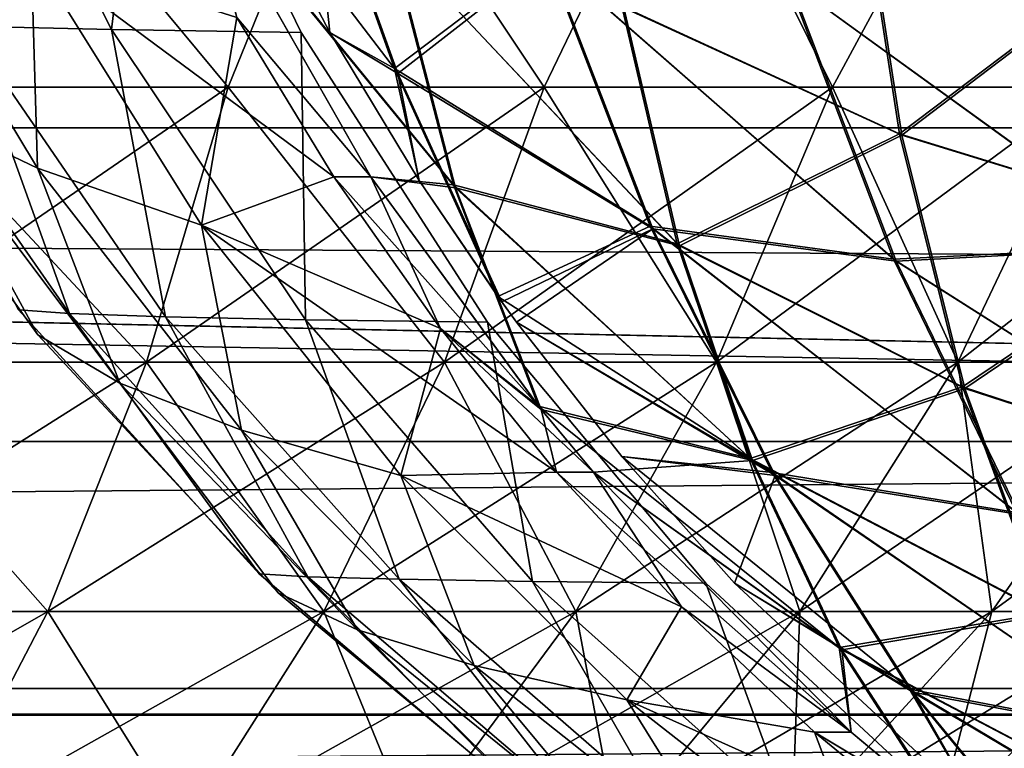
# Model space of a CAD drawing. Header units: millimetres. Extents: x -125 to 125, y -4 to 54.
# Tile 475 of 612: x 72.627 to 73.331, y -1.565 to -1.044. Entities that reach past the tile are written whole.
import ezdxf

# ---------------------------------------------------------------- set-up
doc = ezdxf.new("R2010")
doc.units = ezdxf.units.MM
doc.header["$LTSCALE"] = 65.185185
for name, color, linetype in [('10', 7, 'CONTINUOUS'), ('103', 7, 'CONTINUOUS'), ('104', 7, 'CONTINUOUS'), ('169', 7, 'CONTINUOUS'), ('171', 7, 'CONTINUOUS'), ('173', 7, 'CONTINUOUS'), ('175', 7, 'CONTINUOUS'), ('18', 7, 'CONTINUOUS'), ('209', 7, 'CONTINUOUS'), ('22', 7, 'CONTINUOUS'), ('8', 7, 'CONTINUOUS'), ('83', 7, 'CONTINUOUS'), ('84', 7, 'CONTINUOUS'), ('85', 7, 'CONTINUOUS'), ('91', 7, 'CONTINUOUS'), ('92', 7, 'CONTINUOUS'), ('95', 7, 'CONTINUOUS'), ('96', 7, 'CONTINUOUS'), ('97', 7, 'CONTINUOUS')]:
    doc.layers.add(name, color=color, linetype=linetype)

msp = doc.modelspace()

# ---------------------------------------------------------------- linework, layer by layer
at = {"layer": '10', "color": 7, "linetype": 'Continuous'}
for points in [[(123.90095, 0, -124.9), (-123.83451, -1.52181, -124.83356), (-123.90095, 0, -124.9), (123.90095, 0, -124.9)], [(123.83451, -1.52181, -124.83356), (-123.83451, -1.52181, -124.83356), (123.90095, 0, -124.9), (123.83451, -1.52181, -124.83356)]]:
    msp.add_3dface(points, dxfattribs=at)
at = {"layer": '103', "color": 7, "linetype": 'Continuous'}
for points in [[(72.89486, -1.07883, -110.74459), (72.7912, -0.94301, -110.71435), (72.8315, -0.90139, -110.84045), (72.89486, -1.07883, -110.74459)], [(72.89486, -1.07883, -110.74459), (72.8315, -0.90139, -110.84045), (73.00274, -0.99701, -111.00922), (72.89486, -1.07883, -110.74459)], [(72.84867, -1.05306, -110.68754), (72.7912, -0.94301, -110.71435), (72.89486, -1.07883, -110.74459), (72.84867, -1.05306, -110.68754)], [(73.07764, -1.19153, -110.89558), (72.89486, -1.07883, -110.74459), (73.00274, -0.99701, -111.00922), (73.07764, -1.19153, -110.89558)], [(73.07764, -1.19153, -110.89558), (73.00274, -0.99701, -111.00922), (73.25159, -1.21517, -111.077), (73.07764, -1.19153, -110.89558)], [(73.25159, -1.21517, -111.077), (73.00274, -0.99701, -111.00922), (73.17605, -1.01587, -111.19153), (73.25159, -1.21517, -111.077)], [(73.43793, -1.20582, -111.24943), (73.17605, -1.01587, -111.19153), (73.36481, -1.00675, -111.36018), (73.43793, -1.20582, -111.24943)], [(73.25159, -1.21517, -111.077), (73.17605, -1.01587, -111.19153), (73.43793, -1.20582, -111.24943), (73.25159, -1.21517, -111.077)], [(72.91235, -1.15887, -110.65783), (72.84867, -1.05306, -110.68754), (72.89486, -1.07883, -110.74459), (72.91235, -1.15887, -110.65783)], [(72.96871, -1.24172, -110.63153), (72.91235, -1.15887, -110.65783), (72.89486, -1.07883, -110.74459), (72.96871, -1.24172, -110.63153)], [(72.96871, -1.24172, -110.63153), (72.89486, -1.07883, -110.74459), (73.07764, -1.19153, -110.89558), (72.96871, -1.24172, -110.63153)], [(73.16483, -1.36756, -110.7623), (72.96871, -1.24172, -110.63153), (73.07764, -1.19153, -110.89558), (73.16483, -1.36756, -110.7623)], [(73.16483, -1.36756, -110.7623), (73.07764, -1.19153, -110.89558), (73.33957, -1.39608, -110.94257), (73.16483, -1.36756, -110.7623)], [(73.33957, -1.39608, -110.94257), (73.07764, -1.19153, -110.89558), (73.25159, -1.21517, -111.077), (73.33957, -1.39608, -110.94257)], [(73.52318, -1.38759, -111.1193), (73.25159, -1.21517, -111.077), (73.43793, -1.20582, -111.24943), (73.52318, -1.38759, -111.1193)], [(73.33957, -1.39608, -110.94257), (73.25159, -1.21517, -111.077), (73.52318, -1.38759, -111.1193), (73.33957, -1.39608, -110.94257)], [(72.98199, -1.26, -110.62534), (72.96871, -1.24172, -110.63153), (73.16483, -1.36756, -110.7623), (72.98199, -1.26, -110.62534)], [(73.0573, -1.35604, -110.5902), (72.98199, -1.26, -110.62534), (73.16483, -1.36756, -110.7623), (73.0573, -1.35604, -110.5902)], [(73.13799, -1.44662, -110.55255), (73.0573, -1.35604, -110.5902), (73.26295, -1.52239, -110.61143), (73.13799, -1.44662, -110.55255)], [(73.26295, -1.52239, -110.61143), (73.0573, -1.35604, -110.5902), (73.16483, -1.36756, -110.7623), (73.26295, -1.52239, -110.61143)], [(73.43866, -1.55587, -110.79029), (73.16483, -1.36756, -110.7623), (73.33957, -1.39608, -110.94257), (73.43866, -1.55587, -110.79029)], [(73.26295, -1.52239, -110.61143), (73.16483, -1.36756, -110.7623), (73.43866, -1.55587, -110.79029), (73.26295, -1.52239, -110.61143)], [(73.31416, -1.60994, -110.47035), (73.13799, -1.44662, -110.55255), (73.26295, -1.52239, -110.61143), (73.31416, -1.60994, -110.47035)], [(73.54735, -1.69211, -110.62247), (73.26295, -1.52239, -110.61143), (73.43866, -1.55587, -110.79029), (73.54735, -1.69211, -110.62247)], [(73.37126, -1.65452, -110.44372), (73.31416, -1.60994, -110.47035), (73.26295, -1.52239, -110.61143), (73.37126, -1.65452, -110.44372)], [(73.37126, -1.65452, -110.44372), (73.26295, -1.52239, -110.61143), (73.54735, -1.69211, -110.62247), (73.37126, -1.65452, -110.44372)]]:
    msp.add_3dface(points, dxfattribs=at)
at = {"layer": '104', "color": 7, "linetype": 'Continuous'}
for points in [[(73.25743, -1.1265, -107.06693), (73.22699, -0.92898, -106.93484), (73.0587, -1.03553, -107.19433), (73.25743, -1.1265, -107.06693)], [(73.25743, -1.1265, -107.06693), (73.44013, -0.98793, -106.81491), (73.22699, -0.92898, -106.93484), (73.25743, -1.1265, -107.06693)], [(72.75458, -0.93997, -107.59963), (72.93853, -1.16402, -107.53258), (72.89242, -0.98665, -107.38208), (72.75458, -0.93997, -107.59963)], [(72.75458, -0.93997, -107.59963), (72.87791, -1.15625, -107.65062), (72.93853, -1.16402, -107.53258), (72.75458, -0.93997, -107.59963)], [(73.09851, -1.20545, -107.33111), (73.0587, -1.03553, -107.19433), (72.89242, -0.98665, -107.38208), (73.09851, -1.20545, -107.33111)], [(72.93853, -1.16402, -107.53258), (73.09851, -1.20545, -107.33111), (72.89242, -0.98665, -107.38208), (72.93853, -1.16402, -107.53258)], [(73.47271, -1.19235, -106.95345), (73.44013, -0.98793, -106.81491), (73.25743, -1.1265, -107.06693), (73.47271, -1.19235, -106.95345)], [(73.09851, -1.20545, -107.33111), (73.25743, -1.1265, -107.06693), (73.0587, -1.03553, -107.19433), (73.09851, -1.20545, -107.33111)], [(73.30261, -1.30743, -107.2173), (73.25743, -1.1265, -107.06693), (73.09851, -1.20545, -107.33111), (73.30261, -1.30743, -107.2173)], [(73.30261, -1.30743, -107.2173), (73.47271, -1.19235, -106.95345), (73.25743, -1.1265, -107.06693), (73.30261, -1.30743, -107.2173)], [(72.87791, -1.15625, -107.65062), (72.99957, -1.3226, -107.70092), (72.93853, -1.16402, -107.53258), (72.87791, -1.15625, -107.65062)], [(72.99957, -1.3226, -107.70092), (73.1507, -1.35904, -107.48226), (72.93853, -1.16402, -107.53258), (72.99957, -1.3226, -107.70092)], [(73.1507, -1.35904, -107.48226), (73.09851, -1.20545, -107.33111), (72.93853, -1.16402, -107.53258), (73.1507, -1.35904, -107.48226)], [(73.52118, -1.37861, -107.11158), (73.47271, -1.19235, -106.95345), (73.30261, -1.30743, -107.2173), (73.52118, -1.37861, -107.11158)], [(73.1507, -1.35904, -107.48226), (73.30261, -1.30743, -107.2173), (73.09851, -1.20545, -107.33111), (73.1507, -1.35904, -107.48226)], [(73.36187, -1.46917, -107.38379), (73.30261, -1.30743, -107.2173), (73.1507, -1.35904, -107.48226), (73.36187, -1.46917, -107.38379)], [(73.36187, -1.46917, -107.38379), (73.52118, -1.37861, -107.11158), (73.30261, -1.30743, -107.2173), (73.36187, -1.46917, -107.38379)], [(72.99957, -1.3226, -107.70092), (73.03713, -1.36732, -107.71645), (73.1507, -1.35904, -107.48226), (72.99957, -1.3226, -107.70092)], [(73.03713, -1.36732, -107.71645), (73.2146, -1.49437, -107.64587), (73.1507, -1.35904, -107.48226), (73.03713, -1.36732, -107.71645)], [(73.2146, -1.49437, -107.64587), (73.36187, -1.46917, -107.38379), (73.1507, -1.35904, -107.48226), (73.2146, -1.49437, -107.64587)], [(73.03713, -1.36732, -107.71645), (73.22139, -1.55301, -107.79263), (73.2146, -1.49437, -107.64587), (73.03713, -1.36732, -107.71645)], [(73.43437, -1.60938, -107.56399), (73.36187, -1.46917, -107.38379), (73.2146, -1.49437, -107.64587), (73.43437, -1.60938, -107.56399)], [(73.28979, -1.61025, -107.82091), (73.43437, -1.60938, -107.56399), (73.2146, -1.49437, -107.64587), (73.28979, -1.61025, -107.82091)], [(73.22139, -1.55301, -107.79263), (73.28979, -1.61025, -107.82091), (73.2146, -1.49437, -107.64587), (73.22139, -1.55301, -107.79263)]]:
    msp.add_3dface(points, dxfattribs=at)
at = {"layer": '169', "color": 7, "linetype": 'Continuous'}
for points in [[(62.82301, -1, 120.24887), (74.24528, -1, 120.30862), (66.13655, -1.12132, 120.3865), (62.82301, -1, 120.24887)], [(66.13655, -1.12132, 120.3865), (74.24528, -1, 120.30862), (76.92022, -1.12132, 120.44538), (66.13655, -1.12132, 120.3865)]]:
    msp.add_3dface(points, dxfattribs=at)
at = {"layer": '171', "color": 7, "linetype": 'Continuous'}
for points in [[(74.24528, -1, -120.30862), (62.82301, -1, -120.24887), (63.84413, -1.12132, -120.37513), (74.24528, -1, -120.30862)], [(75.13257, -1.12132, -120.435), (74.24528, -1, -120.30862), (63.84413, -1.12132, -120.37513), (75.13257, -1.12132, -120.435)]]:
    msp.add_3dface(points, dxfattribs=at)
at = {"layer": '173', "color": 7, "linetype": 'Continuous'}
for points in [[(63.84413, -1.12132, -120.37513), (54.72574, -1.34549, -120.58472), (76.61582, -1.34549, -120.69445), (63.84413, -1.12132, -120.37513)], [(75.13257, -1.12132, -120.435), (63.84413, -1.12132, -120.37513), (76.61582, -1.34549, -120.69445), (75.13257, -1.12132, -120.435)], [(54.72574, -1.34549, -120.58472), (54.89437, -1.54035, -120.86009), (76.61582, -1.34549, -120.69445), (54.72574, -1.34549, -120.58472)], [(54.89437, -1.54035, -120.86009), (76.8519, -1.54035, -120.97049), (76.61582, -1.34549, -120.69445), (54.89437, -1.54035, -120.86009)], [(54.89437, -1.54035, -120.86009), (55.07519, -1.7032, -121.15562), (76.8519, -1.54035, -120.97049), (54.89437, -1.54035, -120.86009)], [(55.07519, -1.7032, -121.15562), (77.10505, -1.7032, -121.26675), (76.8519, -1.54035, -120.97049), (55.07519, -1.7032, -121.15562)]]:
    msp.add_3dface(points, dxfattribs=at)
at = {"layer": '175', "color": 7, "linetype": 'Continuous'}
for points in [[(66.13655, -1.12132, 120.3865), (76.61582, -1.34549, 120.69445), (54.72574, -1.34549, 120.58472), (66.13655, -1.12132, 120.3865)], [(66.13655, -1.12132, 120.3865), (76.92022, -1.12132, 120.44538), (76.61582, -1.34549, 120.69445), (66.13655, -1.12132, 120.3865)], [(76.61582, -1.34549, 120.69445), (54.89437, -1.54035, 120.86009), (54.72574, -1.34549, 120.58472), (76.61582, -1.34549, 120.69445)], [(76.8519, -1.54035, 120.97049), (54.89437, -1.54035, 120.86009), (76.61582, -1.34549, 120.69445), (76.8519, -1.54035, 120.97049)], [(76.8519, -1.54035, 120.97049), (55.07519, -1.7032, 121.15562), (54.89437, -1.54035, 120.86009), (76.8519, -1.54035, 120.97049)], [(77.10505, -1.7032, 121.26675), (55.07519, -1.7032, 121.15562), (76.8519, -1.54035, 120.97049), (77.10505, -1.7032, 121.26675)]]:
    msp.add_3dface(points, dxfattribs=at)
at = {"layer": '18', "color": 7, "linetype": 'Continuous'}
for points in [[(-123.83451, -1.52181, -124.83356), (123.83451, -1.61564, -124.82048), (-123.83451, -1.61564, -124.82048), (-123.83451, -1.52181, -124.83356)], [(-123.83451, -1.52181, -124.83356), (123.83451, -1.52181, -124.83356), (123.83451, -1.61564, -124.82048), (-123.83451, -1.52181, -124.83356)]]:
    msp.add_3dface(points, dxfattribs=at)
at = {"layer": '209', "color": 7, "linetype": 'Continuous'}
for points in [[(72.77597, -1.09227, 5.38377), (72.53398, -1.09227, 5.2699), (72.60072, -0.88143, 5.19618), (72.77597, -1.09227, 5.38377)], [(72.53398, -1.09227, 9.2301), (72.77597, -1.09227, 9.11623), (72.60072, -0.88143, 9.30382), (72.53398, -1.09227, 9.2301)], [(72.86152, -0.88143, 5.32479), (72.77597, -1.09227, 5.38377), (72.60072, -0.88143, 5.19618), (72.86152, -0.88143, 5.32479)], [(72.60072, -0.88143, 9.30382), (72.77597, -1.09227, 9.11623), (72.86152, -0.88143, 9.17521), (72.60072, -0.88143, 9.30382)], [(73.00178, -1.09227, 5.52707), (72.77597, -1.09227, 5.38377), (72.86152, -0.88143, 5.32479), (73.00178, -1.09227, 5.52707)], [(72.77597, -1.09227, 9.11623), (73.00178, -1.09227, 8.97293), (72.86152, -0.88143, 9.17521), (72.77597, -1.09227, 9.11623)], [(73.1033, -0.88143, 5.48635), (73.00178, -1.09227, 5.52707), (72.86152, -0.88143, 5.32479), (73.1033, -0.88143, 5.48635)], [(72.86152, -0.88143, 9.17521), (73.00178, -1.09227, 8.97293), (73.1033, -0.88143, 9.01365), (72.86152, -0.88143, 9.17521)], [(73.20785, -1.09227, 5.69755), (73.00178, -1.09227, 5.52707), (73.1033, -0.88143, 5.48635), (73.20785, -1.09227, 5.69755)], [(73.00178, -1.09227, 8.97293), (73.20785, -1.09227, 8.80245), (73.1033, -0.88143, 9.01365), (73.00178, -1.09227, 8.97293)], [(73.1033, -0.88143, 9.01365), (73.20785, -1.09227, 8.80245), (73.32192, -0.88143, 8.82192), (73.1033, -0.88143, 9.01365)], [(73.32192, -0.88143, 5.67808), (73.20785, -1.09227, 5.69755), (73.1033, -0.88143, 5.48635), (73.32192, -0.88143, 5.67808)], [(73.39093, -1.09227, 5.89251), (73.20785, -1.09227, 5.69755), (73.32192, -0.88143, 5.67808), (73.39093, -1.09227, 5.89251)], [(73.20785, -1.09227, 8.80245), (73.39093, -1.09227, 8.60749), (73.32192, -0.88143, 8.82192), (73.20785, -1.09227, 8.80245)], [(73.32192, -0.88143, 8.82192), (73.39093, -1.09227, 8.60749), (73.51365, -0.88143, 8.6033), (73.32192, -0.88143, 8.82192)], [(73.51365, -0.88143, 5.8967), (73.39093, -1.09227, 5.89251), (73.32192, -0.88143, 5.67808), (73.51365, -0.88143, 5.8967)], [(72.71758, -1.28872, 5.48997), (72.48936, -1.28872, 5.38258), (72.77597, -1.09227, 5.38377), (72.71758, -1.28872, 5.48997)], [(72.77597, -1.09227, 5.38377), (72.48936, -1.28872, 5.38258), (72.53398, -1.09227, 5.2699), (72.77597, -1.09227, 5.38377)], [(72.48936, -1.28872, 9.11742), (72.71758, -1.28872, 9.01003), (72.53398, -1.09227, 9.2301), (72.48936, -1.28872, 9.11742)], [(72.53398, -1.09227, 9.2301), (72.71758, -1.28872, 9.01003), (72.77597, -1.09227, 9.11623), (72.53398, -1.09227, 9.2301)], [(72.93054, -1.28872, 5.62512), (72.71758, -1.28872, 5.48997), (73.00178, -1.09227, 5.52707), (72.93054, -1.28872, 5.62512)], [(73.00178, -1.09227, 5.52707), (72.71758, -1.28872, 5.48997), (72.77597, -1.09227, 5.38377), (73.00178, -1.09227, 5.52707)], [(72.71758, -1.28872, 9.01003), (72.93054, -1.28872, 8.87488), (72.77597, -1.09227, 9.11623), (72.71758, -1.28872, 9.01003)], [(72.77597, -1.09227, 9.11623), (72.93054, -1.28872, 8.87488), (73.00178, -1.09227, 8.97293), (72.77597, -1.09227, 9.11623)], [(73.12489, -1.28872, 5.78589), (72.93054, -1.28872, 5.62512), (73.20785, -1.09227, 5.69755), (73.12489, -1.28872, 5.78589)], [(73.20785, -1.09227, 5.69755), (72.93054, -1.28872, 5.62512), (73.00178, -1.09227, 5.52707), (73.20785, -1.09227, 5.69755)], [(72.93054, -1.28872, 8.87488), (73.12489, -1.28872, 8.71411), (73.00178, -1.09227, 8.97293), (72.93054, -1.28872, 8.87488)], [(73.00178, -1.09227, 8.97293), (73.12489, -1.28872, 8.71411), (73.20785, -1.09227, 8.80245), (73.00178, -1.09227, 8.97293)], [(73.12489, -1.28872, 8.71411), (73.29755, -1.28872, 8.53024), (73.20785, -1.09227, 8.80245), (73.12489, -1.28872, 8.71411)], [(73.29755, -1.28872, 5.96976), (73.12489, -1.28872, 5.78589), (73.39093, -1.09227, 5.89251), (73.29755, -1.28872, 5.96976)], [(73.39093, -1.09227, 5.89251), (73.12489, -1.28872, 5.78589), (73.20785, -1.09227, 5.69755), (73.39093, -1.09227, 5.89251)], [(73.20785, -1.09227, 8.80245), (73.29755, -1.28872, 8.53024), (73.39093, -1.09227, 8.60749), (73.20785, -1.09227, 8.80245)], [(73.4458, -1.28872, 6.17381), (73.29755, -1.28872, 5.96976), (73.54813, -1.09227, 6.10887), (73.4458, -1.28872, 6.17381)], [(73.29755, -1.28872, 8.53024), (73.4458, -1.28872, 8.32619), (73.39093, -1.09227, 8.60749), (73.29755, -1.28872, 8.53024)], [(73.54813, -1.09227, 6.10887), (73.29755, -1.28872, 5.96976), (73.39093, -1.09227, 5.89251), (73.54813, -1.09227, 6.10887)], [(72.43537, -1.46695, 8.98104), (72.64692, -1.46695, 8.88149), (72.48936, -1.28872, 9.11742), (72.43537, -1.46695, 8.98104)], [(72.64692, -1.46695, 5.61851), (72.43537, -1.46695, 5.51896), (72.71758, -1.28872, 5.48997), (72.64692, -1.46695, 5.61851)], [(72.71758, -1.28872, 5.48997), (72.43537, -1.46695, 5.51896), (72.48936, -1.28872, 5.38258), (72.71758, -1.28872, 5.48997)], [(72.48936, -1.28872, 9.11742), (72.64692, -1.46695, 8.88149), (72.71758, -1.28872, 9.01003), (72.48936, -1.28872, 9.11742)], [(72.64692, -1.46695, 8.88149), (72.84432, -1.46695, 8.75621), (72.71758, -1.28872, 9.01003), (72.64692, -1.46695, 8.88149)], [(72.84432, -1.46695, 5.74379), (72.64692, -1.46695, 5.61851), (72.93054, -1.28872, 5.62512), (72.84432, -1.46695, 5.74379)], [(72.93054, -1.28872, 5.62512), (72.64692, -1.46695, 5.61851), (72.71758, -1.28872, 5.48997), (72.93054, -1.28872, 5.62512)], [(72.71758, -1.28872, 9.01003), (72.84432, -1.46695, 8.75621), (72.93054, -1.28872, 8.87488), (72.71758, -1.28872, 9.01003)], [(72.84432, -1.46695, 8.75621), (73.02447, -1.46695, 8.60718), (72.93054, -1.28872, 8.87488), (72.84432, -1.46695, 8.75621)], [(73.02447, -1.46695, 5.89282), (72.84432, -1.46695, 5.74379), (73.12489, -1.28872, 5.78589), (73.02447, -1.46695, 5.89282)], [(73.12489, -1.28872, 5.78589), (72.84432, -1.46695, 5.74379), (72.93054, -1.28872, 5.62512), (73.12489, -1.28872, 5.78589)], [(72.93054, -1.28872, 8.87488), (73.02447, -1.46695, 8.60718), (73.12489, -1.28872, 8.71411), (72.93054, -1.28872, 8.87488)], [(73.02447, -1.46695, 8.60718), (73.18452, -1.46695, 8.43674), (73.12489, -1.28872, 8.71411), (73.02447, -1.46695, 8.60718)], [(73.18452, -1.46695, 6.06326), (73.02447, -1.46695, 5.89282), (73.29755, -1.28872, 5.96976), (73.18452, -1.46695, 6.06326)], [(73.29755, -1.28872, 5.96976), (73.02447, -1.46695, 5.89282), (73.12489, -1.28872, 5.78589), (73.29755, -1.28872, 5.96976)], [(73.12489, -1.28872, 8.71411), (73.18452, -1.46695, 8.43674), (73.29755, -1.28872, 8.53024), (73.12489, -1.28872, 8.71411)], [(73.18452, -1.46695, 8.43674), (73.32195, -1.46695, 8.24759), (73.29755, -1.28872, 8.53024), (73.18452, -1.46695, 8.43674)], [(73.32195, -1.46695, 6.25241), (73.18452, -1.46695, 6.06326), (73.4458, -1.28872, 6.17381), (73.32195, -1.46695, 6.25241)], [(73.4458, -1.28872, 6.17381), (73.18452, -1.46695, 6.06326), (73.29755, -1.28872, 5.96976), (73.4458, -1.28872, 6.17381)], [(73.29755, -1.28872, 8.53024), (73.32195, -1.46695, 8.24759), (73.4458, -1.28872, 8.32619), (73.29755, -1.28872, 8.53024)], [(73.43459, -1.46695, 6.45729), (73.32195, -1.46695, 6.25241), (73.56731, -1.28872, 6.39484), (73.43459, -1.46695, 6.45729)], [(73.32195, -1.46695, 8.24759), (73.43459, -1.46695, 8.04271), (73.4458, -1.28872, 8.32619), (73.32195, -1.46695, 8.24759)], [(73.56731, -1.28872, 6.39484), (73.32195, -1.46695, 6.25241), (73.4458, -1.28872, 6.17381), (73.56731, -1.28872, 6.39484)], [(72.56527, -1.62365, 5.76703), (72.37298, -1.62365, 5.67654), (72.64692, -1.46695, 5.61851), (72.56527, -1.62365, 5.76703)], [(72.64692, -1.46695, 5.61851), (72.37298, -1.62365, 5.67654), (72.43537, -1.46695, 5.51896), (72.64692, -1.46695, 5.61851)], [(72.43537, -1.46695, 8.98104), (72.56527, -1.62365, 8.73297), (72.64692, -1.46695, 8.88149), (72.43537, -1.46695, 8.98104)], [(72.56527, -1.62365, 8.73297), (72.74471, -1.62365, 8.6191), (72.64692, -1.46695, 8.88149), (72.56527, -1.62365, 8.73297)], [(72.74471, -1.62365, 5.8809), (72.56527, -1.62365, 5.76703), (72.84432, -1.46695, 5.74379), (72.74471, -1.62365, 5.8809)], [(72.84432, -1.46695, 5.74379), (72.56527, -1.62365, 5.76703), (72.64692, -1.46695, 5.61851), (72.84432, -1.46695, 5.74379)], [(72.64692, -1.46695, 8.88149), (72.74471, -1.62365, 8.6191), (72.84432, -1.46695, 8.75621), (72.64692, -1.46695, 8.88149)], [(72.74471, -1.62365, 8.6191), (72.90846, -1.62365, 8.48363), (72.84432, -1.46695, 8.75621), (72.74471, -1.62365, 8.6191)], [(72.90846, -1.62365, 6.01637), (72.74471, -1.62365, 5.8809), (73.02447, -1.46695, 5.89282), (72.90846, -1.62365, 6.01637)], [(73.02447, -1.46695, 5.89282), (72.74471, -1.62365, 5.8809), (72.84432, -1.46695, 5.74379), (73.02447, -1.46695, 5.89282)], [(72.84432, -1.46695, 8.75621), (72.90846, -1.62365, 8.48363), (73.02447, -1.46695, 8.60718), (72.84432, -1.46695, 8.75621)], [(72.90846, -1.62365, 8.48363), (73.05394, -1.62365, 8.32871), (73.02447, -1.46695, 8.60718), (72.90846, -1.62365, 8.48363)], [(73.05394, -1.62365, 6.17129), (72.90846, -1.62365, 6.01637), (73.18452, -1.46695, 6.06326), (73.05394, -1.62365, 6.17129)], [(73.18452, -1.46695, 6.06326), (72.90846, -1.62365, 6.01637), (73.02447, -1.46695, 5.89282), (73.18452, -1.46695, 6.06326)], [(73.02447, -1.46695, 8.60718), (73.05394, -1.62365, 8.32871), (73.18452, -1.46695, 8.43674), (73.02447, -1.46695, 8.60718)], [(73.05394, -1.62365, 8.32871), (73.17886, -1.62365, 8.15678), (73.18452, -1.46695, 8.43674), (73.05394, -1.62365, 8.32871)], [(73.17886, -1.62365, 6.34322), (73.05394, -1.62365, 6.17129), (73.32195, -1.46695, 6.25241), (73.17886, -1.62365, 6.34322)], [(73.32195, -1.46695, 6.25241), (73.05394, -1.62365, 6.17129), (73.18452, -1.46695, 6.06326), (73.32195, -1.46695, 6.25241)], [(73.28124, -1.62365, 6.52945), (73.17886, -1.62365, 6.34322), (73.43459, -1.46695, 6.45729), (73.28124, -1.62365, 6.52945)], [(73.17886, -1.62365, 8.15678), (73.28124, -1.62365, 7.97055), (73.32195, -1.46695, 8.24759), (73.17886, -1.62365, 8.15678)], [(73.18452, -1.46695, 8.43674), (73.17886, -1.62365, 8.15678), (73.32195, -1.46695, 8.24759), (73.18452, -1.46695, 8.43674)], [(73.43459, -1.46695, 6.45729), (73.17886, -1.62365, 6.34322), (73.32195, -1.46695, 6.25241), (73.43459, -1.46695, 6.45729)], [(73.35947, -1.62365, 6.72705), (73.28124, -1.62365, 6.52945), (73.52065, -1.46695, 6.67468), (73.35947, -1.62365, 6.72705)], [(73.28124, -1.62365, 7.97055), (73.35947, -1.62365, 7.77295), (73.43459, -1.46695, 8.04271), (73.28124, -1.62365, 7.97055)], [(73.32195, -1.46695, 8.24759), (73.28124, -1.62365, 7.97055), (73.43459, -1.46695, 8.04271), (73.32195, -1.46695, 8.24759)], [(73.52065, -1.46695, 6.67468), (73.28124, -1.62365, 6.52945), (73.43459, -1.46695, 6.45729), (73.52065, -1.46695, 6.67468)]]:
    msp.add_3dface(points, dxfattribs=at)
at = {"layer": '22', "color": 7, "linetype": 'Continuous'}
for points in [[(123.83451, -1.52181, 124.83356), (-123.83451, -1.61564, 124.82048), (123.83451, -1.61564, 124.82048), (123.83451, -1.52181, 124.83356)], [(123.83451, -1.52181, 124.83356), (-123.83451, -1.52181, 124.83356), (-123.83451, -1.61564, 124.82048), (123.83451, -1.52181, 124.83356)]]:
    msp.add_3dface(points, dxfattribs=at)
at = {"layer": '8', "color": 7, "linetype": 'Continuous'}
for points in [[(-123.83451, -1.52181, 124.83356), (123.83451, -1.52181, 124.83356), (-123.90095, 0, 124.9), (-123.83451, -1.52181, 124.83356)], [(-123.90095, 0, 124.9), (123.83451, -1.52181, 124.83356), (123.90095, 0, 124.9), (-123.90095, 0, 124.9)]]:
    msp.add_3dface(points, dxfattribs=at)
at = {"layer": '83', "color": 7, "linetype": 'Continuous'}
for points in [[(72.87791, -1.15625, 107.65062), (72.78221, -1.04241, 107.68586), (72.75309, -0.93692, 107.59901), (72.87791, -1.15625, 107.65062)], [(72.85149, -1.15625, 107.7145), (72.78221, -1.04241, 107.68586), (72.87791, -1.15625, 107.65062), (72.85149, -1.15625, 107.7145)], [(72.92778, -1.26472, 107.74605), (72.85149, -1.15625, 107.7145), (72.99767, -1.32025, 107.70013), (72.92778, -1.26472, 107.74605)], [(72.99767, -1.32025, 107.70013), (72.85149, -1.15625, 107.7145), (72.87791, -1.15625, 107.65062), (72.99767, -1.32025, 107.70013)], [(73.01072, -1.36732, 107.78034), (72.92778, -1.26472, 107.74605), (73.03713, -1.36732, 107.71645), (73.01072, -1.36732, 107.78034)], [(73.03713, -1.36732, 107.71645), (72.92778, -1.26472, 107.74605), (72.99767, -1.32025, 107.70013), (73.03713, -1.36732, 107.71645)], [(73.09992, -1.46357, 107.81722), (73.01072, -1.36732, 107.78034), (73.22139, -1.55301, 107.79263), (73.09992, -1.46357, 107.81722)], [(73.22139, -1.55301, 107.79263), (73.01072, -1.36732, 107.78034), (73.03713, -1.36732, 107.71645), (73.22139, -1.55301, 107.79263)], [(73.19498, -1.55302, 107.85652), (73.09992, -1.46357, 107.81722), (73.22139, -1.55301, 107.79263), (73.19498, -1.55302, 107.85652)], [(73.28763, -1.60854, 107.82002), (73.19498, -1.55302, 107.85652), (73.22139, -1.55301, 107.79263), (73.28763, -1.60854, 107.82002)], [(73.29544, -1.63525, 107.89806), (73.19498, -1.55302, 107.85652), (73.28763, -1.60854, 107.82002), (73.29544, -1.63525, 107.89806)]]:
    msp.add_3dface(points, dxfattribs=at)
at = {"layer": '84', "color": 7, "linetype": 'Continuous'}
for points in [[(72.51695, -0.94642, 108.34789), (72.6397, -1.15015, 108.37494), (72.55132, -1.10794, 108.71121), (72.51695, -0.94642, 108.34789)], [(72.51695, -0.94642, 108.34789), (72.63501, -0.99557, 108.01057), (72.6397, -1.15015, 108.37494), (72.51695, -0.94642, 108.34789)], [(72.78221, -1.04241, 107.68586), (72.85149, -1.15625, 107.7145), (72.63501, -0.99557, 108.01057), (72.78221, -1.04241, 107.68586)], [(72.63501, -0.99557, 108.01057), (72.85149, -1.15625, 107.7145), (72.75681, -1.19067, 108.04875), (72.63501, -0.99557, 108.01057)], [(72.63501, -0.99557, 108.01057), (72.75681, -1.19067, 108.04875), (72.6397, -1.15015, 108.37494), (72.63501, -0.99557, 108.01057)], [(72.4926, -1.06444, 109.05425), (72.55132, -1.10794, 108.71121), (72.63988, -1.26909, 109.06108), (72.4926, -1.06444, 109.05425)], [(72.55132, -1.10794, 108.71121), (72.69851, -1.30379, 108.73062), (72.63988, -1.26909, 109.06108), (72.55132, -1.10794, 108.71121)], [(72.55132, -1.10794, 108.71121), (72.6397, -1.15015, 108.37494), (72.69851, -1.30379, 108.73062), (72.55132, -1.10794, 108.71121)], [(72.6397, -1.15015, 108.37494), (72.78534, -1.3374, 108.40703), (72.69851, -1.30379, 108.73062), (72.6397, -1.15015, 108.37494)], [(72.6397, -1.15015, 108.37494), (72.75681, -1.19067, 108.04875), (72.78534, -1.3374, 108.40703), (72.6397, -1.15015, 108.37494)], [(72.85149, -1.15625, 107.7145), (72.92778, -1.26472, 107.74605), (72.75681, -1.19067, 108.04875), (72.85149, -1.15625, 107.7145)], [(72.92778, -1.26472, 107.74605), (73.01072, -1.36732, 107.78034), (72.75681, -1.19067, 108.04875), (72.92778, -1.26472, 107.74605)], [(72.75681, -1.19067, 108.04875), (73.01072, -1.36732, 107.78034), (72.89944, -1.36959, 108.09347), (72.75681, -1.19067, 108.04875)], [(72.75681, -1.19067, 108.04875), (72.89944, -1.36959, 108.09347), (72.78534, -1.3374, 108.40703), (72.75681, -1.19067, 108.04875)], [(72.63988, -1.26909, 109.06108), (72.69851, -1.30379, 108.73062), (72.81171, -1.45355, 109.06905), (72.63988, -1.26909, 109.06108)], [(72.69851, -1.30379, 108.73062), (72.78534, -1.3374, 108.40703), (72.8684, -1.47996, 108.75302), (72.69851, -1.30379, 108.73062)], [(72.69851, -1.30379, 108.73062), (72.8684, -1.47996, 108.75302), (72.81171, -1.45355, 109.06905), (72.69851, -1.30379, 108.73062)], [(72.78534, -1.3374, 108.40703), (72.95179, -1.50549, 108.44371), (72.8684, -1.47996, 108.75302), (72.78534, -1.3374, 108.40703)], [(72.78534, -1.3374, 108.40703), (72.89944, -1.36959, 108.09347), (72.95179, -1.50549, 108.44371), (72.78534, -1.3374, 108.40703)], [(73.01072, -1.36732, 107.78034), (73.09992, -1.46357, 107.81722), (72.89944, -1.36959, 108.09347), (73.01072, -1.36732, 107.78034)], [(72.89944, -1.36959, 108.09347), (73.09992, -1.46357, 107.81722), (73.06098, -1.5299, 108.14411), (72.89944, -1.36959, 108.09347)], [(72.89944, -1.36959, 108.09347), (73.06098, -1.5299, 108.14411), (72.95179, -1.50549, 108.44371), (72.89944, -1.36959, 108.09347)], [(72.81171, -1.45355, 109.06905), (72.8684, -1.47996, 108.75302), (73.00538, -1.6149, 109.07804), (72.81171, -1.45355, 109.06905)], [(73.09992, -1.46357, 107.81722), (73.19498, -1.55302, 107.85652), (73.06098, -1.5299, 108.14411), (73.09992, -1.46357, 107.81722)], [(72.8684, -1.47996, 108.75302), (73.05842, -1.63378, 108.77807), (73.00538, -1.6149, 109.07804), (72.8684, -1.47996, 108.75302)], [(72.8684, -1.47996, 108.75302), (72.95179, -1.50549, 108.44371), (73.05842, -1.63378, 108.77807), (72.8684, -1.47996, 108.75302)], [(72.95179, -1.50549, 108.44371), (73.13665, -1.65201, 108.48445), (73.05842, -1.63378, 108.77807), (72.95179, -1.50549, 108.44371)], [(72.95179, -1.50549, 108.44371), (73.06098, -1.5299, 108.14411), (73.13665, -1.65201, 108.48445), (72.95179, -1.50549, 108.44371)], [(73.19498, -1.55302, 107.85652), (73.29544, -1.63525, 107.89806), (73.06098, -1.5299, 108.14411), (73.19498, -1.55302, 107.85652)], [(73.06098, -1.5299, 108.14411), (73.29544, -1.63525, 107.89806), (73.23922, -1.66941, 108.2), (73.06098, -1.5299, 108.14411)], [(73.06098, -1.5299, 108.14411), (73.23922, -1.66941, 108.2), (73.13665, -1.65201, 108.48445), (73.06098, -1.5299, 108.14411)]]:
    msp.add_3dface(points, dxfattribs=at)
at = {"layer": '85', "color": 7, "linetype": 'Continuous'}
for points in [[(72.57986, -0.82665, 110.35582), (72.58848, -1.04845, 109.9759), (72.69256, -1.05098, 110.31586), (72.57986, -0.82665, 110.35582)], [(72.57986, -0.82665, 110.35582), (72.69256, -1.05098, 110.31586), (72.71954, -0.82916, 110.69393), (72.57986, -0.82665, 110.35582)], [(72.71954, -0.82916, 110.69393), (72.69256, -1.05098, 110.31586), (72.82803, -1.05307, 110.64331), (72.71954, -0.82916, 110.69393)], [(72.66249, -1.25392, 109.6057), (72.51721, -1.04547, 109.62745), (72.62603, -1.2512, 109.26627), (72.66249, -1.25392, 109.6057)], [(72.51721, -1.04547, 109.62745), (72.66249, -1.25392, 109.6057), (72.58848, -1.04845, 109.9759), (72.51721, -1.04547, 109.62745)], [(72.58848, -1.04845, 109.9759), (72.73109, -1.2563, 109.9403), (72.69256, -1.05098, 110.31586), (72.58848, -1.04845, 109.9759)], [(72.58848, -1.04845, 109.9759), (72.66249, -1.25392, 109.6057), (72.73109, -1.2563, 109.9403), (72.58848, -1.04845, 109.9759)], [(72.69256, -1.05098, 110.31586), (72.73109, -1.2563, 109.9403), (72.83116, -1.25833, 110.26672), (72.69256, -1.05098, 110.31586)], [(72.69256, -1.05098, 110.31586), (72.83116, -1.25833, 110.26672), (72.82803, -1.05307, 110.64331), (72.69256, -1.05098, 110.31586)], [(72.82803, -1.05307, 110.64331), (72.83116, -1.25833, 110.26672), (72.96135, -1.26, 110.5811), (72.82803, -1.05307, 110.64331)], [(72.79804, -1.43992, 109.2572), (72.66249, -1.25392, 109.6057), (72.62603, -1.2512, 109.26627), (72.79804, -1.43992, 109.2572)], [(72.83281, -1.44199, 109.58021), (72.66249, -1.25392, 109.6057), (72.79804, -1.43992, 109.2572), (72.83281, -1.44199, 109.58021)], [(72.66249, -1.25392, 109.6057), (72.83281, -1.44199, 109.58021), (72.73109, -1.2563, 109.9403), (72.66249, -1.25392, 109.6057)], [(72.73109, -1.2563, 109.9403), (72.89816, -1.44381, 109.89859), (72.83116, -1.25833, 110.26672), (72.73109, -1.2563, 109.9403)], [(72.73109, -1.2563, 109.9403), (72.83281, -1.44199, 109.58021), (72.89816, -1.44381, 109.89859), (72.73109, -1.2563, 109.9403)], [(72.83116, -1.25833, 110.26672), (72.89816, -1.44381, 109.89859), (72.99343, -1.44535, 110.20918), (72.83116, -1.25833, 110.26672)], [(72.83116, -1.25833, 110.26672), (72.99343, -1.44535, 110.20918), (72.96135, -1.26, 110.5811), (72.83116, -1.25833, 110.26672)], [(72.96135, -1.26, 110.5811), (72.99343, -1.44535, 110.20918), (73.11735, -1.44662, 110.50832), (72.96135, -1.26, 110.5811)], [(72.99268, -1.60514, 109.24695), (72.83281, -1.44199, 109.58021), (72.79804, -1.43992, 109.2572), (72.99268, -1.60514, 109.24695)], [(73.02542, -1.60662, 109.55137), (72.83281, -1.44199, 109.58021), (72.99268, -1.60514, 109.24695), (73.02542, -1.60662, 109.55137)], [(72.83281, -1.44199, 109.58021), (73.02542, -1.60662, 109.55137), (72.89816, -1.44381, 109.89859), (72.83281, -1.44199, 109.58021)], [(72.89816, -1.44381, 109.89859), (73.08698, -1.60792, 109.85145), (72.99343, -1.44535, 110.20918), (72.89816, -1.44381, 109.89859)], [(72.89816, -1.44381, 109.89859), (73.02542, -1.60662, 109.55137), (73.08698, -1.60792, 109.85145), (72.89816, -1.44381, 109.89859)], [(72.99343, -1.44535, 110.20918), (73.08698, -1.60792, 109.85145), (73.17675, -1.60903, 110.14418), (72.99343, -1.44535, 110.20918)], [(72.99343, -1.44535, 110.20918), (73.17675, -1.60903, 110.14418), (73.11735, -1.44662, 110.50832), (72.99343, -1.44535, 110.20918)], [(73.11735, -1.44662, 110.50832), (73.17675, -1.60903, 110.14418), (73.29353, -1.60994, 110.42612), (73.11735, -1.44662, 110.50832)]]:
    msp.add_3dface(points, dxfattribs=at)
at = {"layer": '91', "color": 7, "linetype": 'Continuous'}
for points in [[(72.84867, -1.05306, 110.68754), (72.83336, -0.90448, 110.84057), (72.7912, -0.94301, 110.71435), (72.84867, -1.05306, 110.68754)], [(72.83336, -0.90448, 110.84057), (72.89716, -1.08243, 110.74401), (73.00439, -0.9987, 111.00979), (72.83336, -0.90448, 110.84057)], [(72.89716, -1.08243, 110.74401), (72.83336, -0.90448, 110.84057), (72.84867, -1.05306, 110.68754), (72.89716, -1.08243, 110.74401)], [(73.00439, -0.9987, 111.00979), (72.89716, -1.08243, 110.74401), (73.07954, -1.19347, 110.89576), (73.00439, -0.9987, 111.00979)], [(73.1777, -1.01703, 111.1922), (73.00439, -0.9987, 111.00979), (73.2534, -1.21651, 111.07739), (73.1777, -1.01703, 111.1922)], [(73.00439, -0.9987, 111.00979), (73.07954, -1.19347, 110.89576), (73.2534, -1.21651, 111.07739), (73.00439, -0.9987, 111.00979)], [(73.3665, -1.00759, 111.36082), (73.1777, -1.01703, 111.1922), (73.43975, -1.2068, 111.24987), (73.3665, -1.00759, 111.36082)], [(73.1777, -1.01703, 111.1922), (73.2534, -1.21651, 111.07739), (73.43975, -1.2068, 111.24987), (73.1777, -1.01703, 111.1922)], [(72.91235, -1.15887, 110.65783), (72.89716, -1.08243, 110.74401), (72.84867, -1.05306, 110.68754), (72.91235, -1.15887, 110.65783)], [(72.97154, -1.24565, 110.63021), (72.89716, -1.08243, 110.74401), (72.91235, -1.15887, 110.65783), (72.97154, -1.24565, 110.63021)], [(72.89716, -1.08243, 110.74401), (72.97154, -1.24565, 110.63021), (73.07954, -1.19347, 110.89576), (72.89716, -1.08243, 110.74401)], [(73.07954, -1.19347, 110.89576), (72.97154, -1.24565, 110.63021), (72.98199, -1.26, 110.62534), (73.07954, -1.19347, 110.89576)], [(73.16702, -1.36968, 110.76202), (73.07954, -1.19347, 110.89576), (72.98199, -1.26, 110.62534), (73.16702, -1.36968, 110.76202)], [(73.2534, -1.21651, 111.07739), (73.07954, -1.19347, 110.89576), (73.34158, -1.39754, 110.94265), (73.2534, -1.21651, 111.07739)], [(73.07954, -1.19347, 110.89576), (73.16702, -1.36968, 110.76202), (73.34158, -1.39754, 110.94265), (73.07954, -1.19347, 110.89576)], [(73.43975, -1.2068, 111.24987), (73.2534, -1.21651, 111.07739), (73.52515, -1.38865, 111.11951), (73.43975, -1.2068, 111.24987)], [(73.2534, -1.21651, 111.07739), (73.34158, -1.39754, 110.94265), (73.52515, -1.38865, 111.11951), (73.2534, -1.21651, 111.07739)], [(73.0573, -1.35604, 110.5902), (73.16702, -1.36968, 110.76202), (72.98199, -1.26, 110.62534), (73.0573, -1.35604, 110.5902)], [(73.13799, -1.44662, 110.55255), (73.16702, -1.36968, 110.76202), (73.0573, -1.35604, 110.5902), (73.13799, -1.44662, 110.55255)], [(73.26546, -1.52456, 110.61067), (73.16702, -1.36968, 110.76202), (73.13799, -1.44662, 110.55255), (73.26546, -1.52456, 110.61067)], [(73.16702, -1.36968, 110.76202), (73.26546, -1.52456, 110.61067), (73.44089, -1.55737, 110.79003), (73.16702, -1.36968, 110.76202)], [(73.34158, -1.39754, 110.94265), (73.16702, -1.36968, 110.76202), (73.44089, -1.55737, 110.79003), (73.34158, -1.39754, 110.94265)], [(73.31416, -1.60994, 110.47035), (73.26546, -1.52456, 110.61067), (73.13799, -1.44662, 110.55255), (73.31416, -1.60994, 110.47035)], [(73.37414, -1.65668, 110.44237), (73.26546, -1.52456, 110.61067), (73.31416, -1.60994, 110.47035), (73.37414, -1.65668, 110.44237)], [(73.26546, -1.52456, 110.61067), (73.37414, -1.65668, 110.44237), (73.54982, -1.69358, 110.62185), (73.26546, -1.52456, 110.61067)], [(73.44089, -1.55737, 110.79003), (73.26546, -1.52456, 110.61067), (73.54982, -1.69358, 110.62185), (73.44089, -1.55737, 110.79003)]]:
    msp.add_3dface(points, dxfattribs=at)
at = {"layer": '92', "color": 7, "linetype": 'Continuous'}
for points in [[(73.22554, -0.9283, 106.93563), (73.25591, -1.12558, 107.0675), (73.0573, -1.03438, 107.19496), (73.22554, -0.9283, 106.93563)], [(73.22554, -0.9283, 106.93563), (73.43856, -0.98739, 106.81556), (73.25591, -1.12558, 107.0675), (73.22554, -0.9283, 106.93563)], [(72.75309, -0.93692, 107.59901), (72.89107, -0.98496, 107.38247), (72.93694, -1.16193, 107.5324), (72.75309, -0.93692, 107.59901)], [(72.87791, -1.15625, 107.65062), (72.75309, -0.93692, 107.59901), (72.93694, -1.16193, 107.5324), (72.87791, -1.15625, 107.65062)], [(72.89107, -0.98496, 107.38247), (73.09698, -1.20404, 107.33141), (72.93694, -1.16193, 107.5324), (72.89107, -0.98496, 107.38247)], [(73.0573, -1.03438, 107.19496), (73.09698, -1.20404, 107.33141), (72.89107, -0.98496, 107.38247), (73.0573, -1.03438, 107.19496)], [(73.43856, -0.98739, 106.81556), (73.47108, -1.19163, 106.95392), (73.25591, -1.12558, 107.0675), (73.43856, -0.98739, 106.81556)], [(73.0573, -1.03438, 107.19496), (73.25591, -1.12558, 107.0675), (73.09698, -1.20404, 107.33141), (73.0573, -1.03438, 107.19496)], [(73.25591, -1.12558, 107.0675), (73.30097, -1.30632, 107.2176), (73.09698, -1.20404, 107.33141), (73.25591, -1.12558, 107.0675)], [(73.25591, -1.12558, 107.0675), (73.47108, -1.19163, 106.95392), (73.30097, -1.30632, 107.2176), (73.25591, -1.12558, 107.0675)], [(72.99767, -1.32025, 107.70013), (72.87791, -1.15625, 107.65062), (72.93694, -1.16193, 107.5324), (72.99767, -1.32025, 107.70013)], [(73.149, -1.35746, 107.4822), (72.99767, -1.32025, 107.70013), (72.93694, -1.16193, 107.5324), (73.149, -1.35746, 107.4822)], [(73.09698, -1.20404, 107.33141), (73.149, -1.35746, 107.4822), (72.93694, -1.16193, 107.5324), (73.09698, -1.20404, 107.33141)], [(73.47108, -1.19163, 106.95392), (73.51946, -1.37774, 107.11184), (73.30097, -1.30632, 107.2176), (73.47108, -1.19163, 106.95392)], [(73.09698, -1.20404, 107.33141), (73.30097, -1.30632, 107.2176), (73.149, -1.35746, 107.4822), (73.09698, -1.20404, 107.33141)], [(73.30097, -1.30632, 107.2176), (73.36009, -1.46792, 107.38379), (73.149, -1.35746, 107.4822), (73.30097, -1.30632, 107.2176)], [(73.30097, -1.30632, 107.2176), (73.51946, -1.37774, 107.11184), (73.36009, -1.46792, 107.38379), (73.30097, -1.30632, 107.2176)], [(73.03713, -1.36732, 107.71645), (72.99767, -1.32025, 107.70013), (73.21269, -1.49267, 107.64541), (73.03713, -1.36732, 107.71645)], [(72.99767, -1.32025, 107.70013), (73.149, -1.35746, 107.4822), (73.21269, -1.49267, 107.64541), (72.99767, -1.32025, 107.70013)], [(73.149, -1.35746, 107.4822), (73.36009, -1.46792, 107.38379), (73.21269, -1.49267, 107.64541), (73.149, -1.35746, 107.4822)], [(73.22139, -1.55301, 107.79263), (73.03713, -1.36732, 107.71645), (73.21269, -1.49267, 107.64541), (73.22139, -1.55301, 107.79263)], [(73.36009, -1.46792, 107.38379), (73.43241, -1.60808, 107.56367), (73.21269, -1.49267, 107.64541), (73.36009, -1.46792, 107.38379)], [(73.28763, -1.60854, 107.82002), (73.22139, -1.55301, 107.79263), (73.21269, -1.49267, 107.64541), (73.28763, -1.60854, 107.82002)], [(73.43241, -1.60808, 107.56367), (73.28763, -1.60854, 107.82002), (73.21269, -1.49267, 107.64541), (73.43241, -1.60808, 107.56367)]]:
    msp.add_3dface(points, dxfattribs=at)
at = {"layer": '95', "color": 7, "linetype": 'Continuous'}
for points in [[(72.87791, -1.15625, -107.65062), (72.75458, -0.93997, -107.59963), (72.78221, -1.04241, -107.68586), (72.87791, -1.15625, -107.65062)], [(72.85149, -1.15625, -107.7145), (72.87791, -1.15625, -107.65062), (72.78221, -1.04241, -107.68586), (72.85149, -1.15625, -107.7145)], [(72.92778, -1.26472, -107.74605), (72.87791, -1.15625, -107.65062), (72.85149, -1.15625, -107.7145), (72.92778, -1.26472, -107.74605)], [(72.99957, -1.3226, -107.70092), (72.87791, -1.15625, -107.65062), (72.92778, -1.26472, -107.74605), (72.99957, -1.3226, -107.70092)], [(73.01072, -1.36732, -107.78034), (72.99957, -1.3226, -107.70092), (72.92778, -1.26472, -107.74605), (73.01072, -1.36732, -107.78034)], [(73.03713, -1.36732, -107.71645), (72.99957, -1.3226, -107.70092), (73.01072, -1.36732, -107.78034), (73.03713, -1.36732, -107.71645)], [(73.09992, -1.46357, -107.81722), (73.03713, -1.36732, -107.71645), (73.01072, -1.36732, -107.78034), (73.09992, -1.46357, -107.81722)], [(73.22139, -1.55301, -107.79263), (73.03713, -1.36732, -107.71645), (73.09992, -1.46357, -107.81722), (73.22139, -1.55301, -107.79263)], [(73.19498, -1.55302, -107.85652), (73.22139, -1.55301, -107.79263), (73.09992, -1.46357, -107.81722), (73.19498, -1.55302, -107.85652)], [(73.28979, -1.61025, -107.82091), (73.22139, -1.55301, -107.79263), (73.19498, -1.55302, -107.85652), (73.28979, -1.61025, -107.82091)], [(73.29544, -1.63525, -107.89806), (73.28979, -1.61025, -107.82091), (73.19498, -1.55302, -107.85652), (73.29544, -1.63525, -107.89806)]]:
    msp.add_3dface(points, dxfattribs=at)
at = {"layer": '96', "color": 7, "linetype": 'Continuous'}
for points in [[(72.6397, -1.15015, -108.37494), (72.63501, -0.99557, -108.01057), (72.51695, -0.94642, -108.34789), (72.6397, -1.15015, -108.37494)], [(72.6397, -1.15015, -108.37494), (72.51695, -0.94642, -108.34789), (72.55132, -1.10794, -108.71121), (72.6397, -1.15015, -108.37494)], [(72.75681, -1.19067, -108.04875), (72.78221, -1.04241, -107.68586), (72.63501, -0.99557, -108.01057), (72.75681, -1.19067, -108.04875)], [(72.75681, -1.19067, -108.04875), (72.63501, -0.99557, -108.01057), (72.6397, -1.15015, -108.37494), (72.75681, -1.19067, -108.04875)], [(72.85149, -1.15625, -107.7145), (72.78221, -1.04241, -107.68586), (72.75681, -1.19067, -108.04875), (72.85149, -1.15625, -107.7145)], [(72.63988, -1.26909, -109.06108), (72.55132, -1.10794, -108.71121), (72.4926, -1.06444, -109.05425), (72.63988, -1.26909, -109.06108)], [(72.69851, -1.30379, -108.73062), (72.6397, -1.15015, -108.37494), (72.55132, -1.10794, -108.71121), (72.69851, -1.30379, -108.73062)], [(72.69851, -1.30379, -108.73062), (72.55132, -1.10794, -108.71121), (72.63988, -1.26909, -109.06108), (72.69851, -1.30379, -108.73062)], [(72.78534, -1.3374, -108.40703), (72.75681, -1.19067, -108.04875), (72.6397, -1.15015, -108.37494), (72.78534, -1.3374, -108.40703)], [(72.78534, -1.3374, -108.40703), (72.6397, -1.15015, -108.37494), (72.69851, -1.30379, -108.73062), (72.78534, -1.3374, -108.40703)], [(72.92778, -1.26472, -107.74605), (72.85149, -1.15625, -107.7145), (72.75681, -1.19067, -108.04875), (72.92778, -1.26472, -107.74605)], [(72.89944, -1.36959, -108.09347), (72.92778, -1.26472, -107.74605), (72.75681, -1.19067, -108.04875), (72.89944, -1.36959, -108.09347)], [(72.89944, -1.36959, -108.09347), (72.75681, -1.19067, -108.04875), (72.78534, -1.3374, -108.40703), (72.89944, -1.36959, -108.09347)], [(73.01072, -1.36732, -107.78034), (72.92778, -1.26472, -107.74605), (72.89944, -1.36959, -108.09347), (73.01072, -1.36732, -107.78034)], [(72.81171, -1.45355, -109.06905), (72.69851, -1.30379, -108.73062), (72.63988, -1.26909, -109.06108), (72.81171, -1.45355, -109.06905)], [(72.8684, -1.47996, -108.75302), (72.78534, -1.3374, -108.40703), (72.69851, -1.30379, -108.73062), (72.8684, -1.47996, -108.75302)], [(72.8684, -1.47996, -108.75302), (72.69851, -1.30379, -108.73062), (72.81171, -1.45355, -109.06905), (72.8684, -1.47996, -108.75302)], [(72.95179, -1.50549, -108.44371), (72.89944, -1.36959, -108.09347), (72.78534, -1.3374, -108.40703), (72.95179, -1.50549, -108.44371)], [(72.95179, -1.50549, -108.44371), (72.78534, -1.3374, -108.40703), (72.8684, -1.47996, -108.75302), (72.95179, -1.50549, -108.44371)], [(73.09992, -1.46357, -107.81722), (73.01072, -1.36732, -107.78034), (72.89944, -1.36959, -108.09347), (73.09992, -1.46357, -107.81722)], [(73.06098, -1.5299, -108.14411), (72.89944, -1.36959, -108.09347), (72.95179, -1.50549, -108.44371), (73.06098, -1.5299, -108.14411)], [(73.06098, -1.5299, -108.14411), (73.09992, -1.46357, -107.81722), (72.89944, -1.36959, -108.09347), (73.06098, -1.5299, -108.14411)], [(73.00538, -1.6149, -109.07804), (72.8684, -1.47996, -108.75302), (72.81171, -1.45355, -109.06905), (73.00538, -1.6149, -109.07804)], [(73.19498, -1.55302, -107.85652), (73.09992, -1.46357, -107.81722), (73.06098, -1.5299, -108.14411), (73.19498, -1.55302, -107.85652)], [(73.05842, -1.63378, -108.77807), (72.8684, -1.47996, -108.75302), (73.00538, -1.6149, -109.07804), (73.05842, -1.63378, -108.77807)], [(73.05842, -1.63378, -108.77807), (72.95179, -1.50549, -108.44371), (72.8684, -1.47996, -108.75302), (73.05842, -1.63378, -108.77807)], [(73.13665, -1.65201, -108.48445), (73.06098, -1.5299, -108.14411), (72.95179, -1.50549, -108.44371), (73.13665, -1.65201, -108.48445)], [(73.13665, -1.65201, -108.48445), (72.95179, -1.50549, -108.44371), (73.05842, -1.63378, -108.77807), (73.13665, -1.65201, -108.48445)], [(73.23922, -1.66941, -108.2), (73.06098, -1.5299, -108.14411), (73.13665, -1.65201, -108.48445), (73.23922, -1.66941, -108.2)], [(73.23922, -1.66941, -108.2), (73.19498, -1.55302, -107.85652), (73.06098, -1.5299, -108.14411), (73.23922, -1.66941, -108.2)], [(73.29544, -1.63525, -107.89806), (73.19498, -1.55302, -107.85652), (73.23922, -1.66941, -108.2), (73.29544, -1.63525, -107.89806)]]:
    msp.add_3dface(points, dxfattribs=at)
at = {"layer": '97', "color": 7, "linetype": 'Continuous'}
for points in [[(72.69256, -1.05098, -110.31586), (72.57986, -0.82665, -110.35582), (72.71954, -0.82916, -110.69393), (72.69256, -1.05098, -110.31586)], [(72.69256, -1.05098, -110.31586), (72.58848, -1.04845, -109.9759), (72.57986, -0.82665, -110.35582), (72.69256, -1.05098, -110.31586)], [(72.82803, -1.05307, -110.64331), (72.69256, -1.05098, -110.31586), (72.71954, -0.82916, -110.69393), (72.82803, -1.05307, -110.64331)], [(72.66249, -1.25392, -109.6057), (72.62603, -1.2512, -109.26627), (72.51721, -1.04547, -109.62745), (72.66249, -1.25392, -109.6057)], [(72.66249, -1.25392, -109.6057), (72.51721, -1.04547, -109.62745), (72.58848, -1.04845, -109.9759), (72.66249, -1.25392, -109.6057)], [(72.73109, -1.2563, -109.9403), (72.66249, -1.25392, -109.6057), (72.58848, -1.04845, -109.9759), (72.73109, -1.2563, -109.9403)], [(72.73109, -1.2563, -109.9403), (72.58848, -1.04845, -109.9759), (72.69256, -1.05098, -110.31586), (72.73109, -1.2563, -109.9403)], [(72.83116, -1.25833, -110.26672), (72.69256, -1.05098, -110.31586), (72.82803, -1.05307, -110.64331), (72.83116, -1.25833, -110.26672)], [(72.83116, -1.25833, -110.26672), (72.73109, -1.2563, -109.9403), (72.69256, -1.05098, -110.31586), (72.83116, -1.25833, -110.26672)], [(72.96135, -1.26, -110.5811), (72.83116, -1.25833, -110.26672), (72.82803, -1.05307, -110.64331), (72.96135, -1.26, -110.5811)], [(72.79804, -1.43992, -109.2572), (72.62603, -1.2512, -109.26627), (72.66249, -1.25392, -109.6057), (72.79804, -1.43992, -109.2572)], [(72.83281, -1.44199, -109.58021), (72.66249, -1.25392, -109.6057), (72.73109, -1.2563, -109.9403), (72.83281, -1.44199, -109.58021)], [(72.83281, -1.44199, -109.58021), (72.79804, -1.43992, -109.2572), (72.66249, -1.25392, -109.6057), (72.83281, -1.44199, -109.58021)], [(72.89816, -1.44381, -109.89859), (72.83281, -1.44199, -109.58021), (72.73109, -1.2563, -109.9403), (72.89816, -1.44381, -109.89859)], [(72.89816, -1.44381, -109.89859), (72.73109, -1.2563, -109.9403), (72.83116, -1.25833, -110.26672), (72.89816, -1.44381, -109.89859)], [(72.99343, -1.44535, -110.20918), (72.83116, -1.25833, -110.26672), (72.96135, -1.26, -110.5811), (72.99343, -1.44535, -110.20918)], [(72.99343, -1.44535, -110.20918), (72.89816, -1.44381, -109.89859), (72.83116, -1.25833, -110.26672), (72.99343, -1.44535, -110.20918)], [(73.11735, -1.44662, -110.50832), (72.99343, -1.44535, -110.20918), (72.96135, -1.26, -110.5811), (73.11735, -1.44662, -110.50832)], [(72.99268, -1.60514, -109.24695), (72.79804, -1.43992, -109.2572), (72.83281, -1.44199, -109.58021), (72.99268, -1.60514, -109.24695)], [(73.02542, -1.60662, -109.55137), (72.83281, -1.44199, -109.58021), (72.89816, -1.44381, -109.89859), (73.02542, -1.60662, -109.55137)], [(73.02542, -1.60662, -109.55137), (72.99268, -1.60514, -109.24695), (72.83281, -1.44199, -109.58021), (73.02542, -1.60662, -109.55137)], [(73.08698, -1.60792, -109.85145), (73.02542, -1.60662, -109.55137), (72.89816, -1.44381, -109.89859), (73.08698, -1.60792, -109.85145)], [(73.08698, -1.60792, -109.85145), (72.89816, -1.44381, -109.89859), (72.99343, -1.44535, -110.20918), (73.08698, -1.60792, -109.85145)], [(73.17675, -1.60903, -110.14418), (72.99343, -1.44535, -110.20918), (73.11735, -1.44662, -110.50832), (73.17675, -1.60903, -110.14418)], [(73.17675, -1.60903, -110.14418), (73.08698, -1.60792, -109.85145), (72.99343, -1.44535, -110.20918), (73.17675, -1.60903, -110.14418)], [(73.29353, -1.60994, -110.42612), (73.17675, -1.60903, -110.14418), (73.11735, -1.44662, -110.50832), (73.29353, -1.60994, -110.42612)]]:
    msp.add_3dface(points, dxfattribs=at)

doc.saveas('drawing.dxf')
